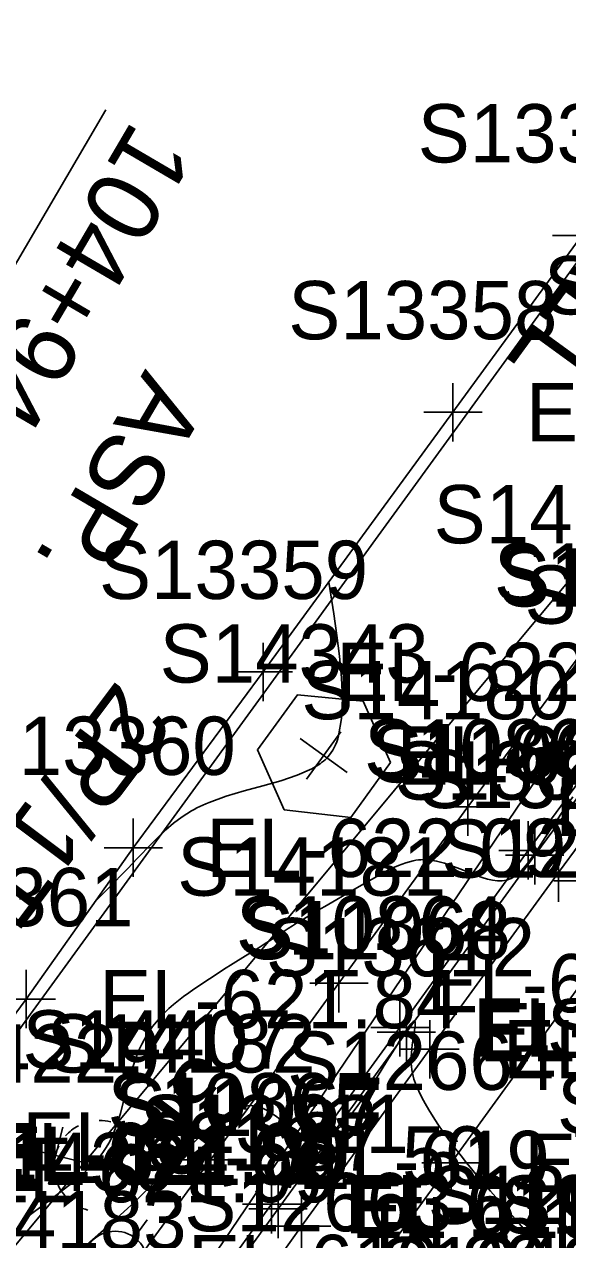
# Model space of a CAD drawing. Extents: x 1729869 to 1735532, y 648588 to 653771.
# Drawn here: x 1730487.3 to 1730524.5, y 653124 to 653207.4 of the extents above; entities that cross this region are included whole.
import ezdxf

# ---------------------------------------------------------------- set-up
doc = ezdxf.new("R2010")
doc.units = 0
for name, color, linetype in [('SURVEY - CENTERLINE - Preliminary', 7, 'Continuous'), ('SURVEY - CONTOURS - Index with Text', 7, 'Continuous'), ('SURVEY - CONTOURS - Intermediate with optional Text', 7, 'Continuous'), ('SURVEY - DTM - Breaklines', 7, 'Continuous'), ('SURVEY - DTM - Breaklines - Points - Elevations', 7, 'Continuous'), ('SURVEY - DTM - Breaklines - Points - Locators', 7, 'Continuous'), ('SURVEY - DTM - Breaklines - Points - Numbers', 7, 'Continuous'), ('SURVEY - PROPERTY - ROW Lines', 7, 'Continuous'), ('SURVEY - PROPERTY - Station and Offset Flags', 7, 'Continuous'), ('SURVEY - ROADSIDE BARRIERS - Points - Elevations', 7, 'Continuous'), ('SURVEY - ROADSIDE BARRIERS - Points - Locators', 7, 'Continuous'), ('SURVEY - ROADSIDE BARRIERS - Points - Numbers', 7, 'Continuous'), ('SURVEY - ROADSIDE BARRIERS with Text', 7, 'Continuous'), ('SURVEY - TRAFFIC CONTROL - Signs - Points - Elevations', 7, 'Continuous'), ('SURVEY - TRAFFIC CONTROL - Signs - Points - Locators', 7, 'Continuous'), ('SURVEY - TRAFFIC CONTROL - Signs - Points - Numbers', 7, 'Continuous'), ('SURVEY - TRAFFIC CONTROL - Signs and Devices with Text', 7, 'Continuous'), ('SURVEY - TRANSPORTATION - Features', 7, 'Continuous'), ('SURVEY - TRANSPORTATION - Features - Points - Elevations', 7, 'Continuous'), ('SURVEY - TRANSPORTATION - Features - Points - Locators', 7, 'Continuous'), ('SURVEY - TRANSPORTATION - Features - Points - Numbers', 7, 'Continuous'), ('SURVEY - TRANSPORTATION - Features Text', 7, 'Continuous'), ('SURVEY - TRANSPORTATION - Roads', 7, 'Continuous'), ('SURVEY - TRANSPORTATION - Roads - Points - Elevations', 7, 'Continuous'), ('SURVEY - TRANSPORTATION - Roads - Points - Locators', 7, 'Continuous'), ('SURVEY - TRANSPORTATION - Roads - Points - Numbers', 7, 'Continuous'), ('SURVEY - UTILITIES - Gas with Text', 7, 'Continuous'), ('SURVEY - UTILITIES - Poles and Miscellaneous - Points - Elevations', 7, 'Continuous'), ('SURVEY - UTILITIES - Poles and Miscellaneous - Points - Locators', 7, 'Continuous'), ('SURVEY - UTILITIES - Poles and Miscellaneous - Points - Numbers', 7, 'Continuous'), ('SURVEY - UTILITIES - Poles and Miscellaneous with Text', 7, 'Continuous'), ('SURVEY - UTILITIES - Water with Text', 7, 'Continuous')]:
    doc.layers.add(name, color=color, linetype=linetype)

msp = doc.modelspace()

# ---------------------------------------------------------------- linework, layer by layer
at = {"layer": 'SURVEY - CENTERLINE - Preliminary'}
msp.add_arc((1731958.547, 652320.011), 1603, 143.289961, 160.317279, dxfattribs=at)
at = {"layer": 'SURVEY - CONTOURS - Index with Text'}
msp.add_lwpolyline([(1730491.581, 653123.66), (1730492.922, 653124.863), (1730493.398, 653125.289), (1730493.878, 653125.721), (1730494.361, 653126.163), (1730494.85, 653126.618), (1730495.344, 653127.089), (1730495.913, 653127.648), (1730496.489, 653128.228), (1730497.072, 653128.822), (1730498.256, 653130.034), (1730498.856, 653130.64), (1730499.521, 653131.293), (1730500.187, 653131.903), (1730500.85, 653132.436), (1730501.503, 653132.858), (1730502.143, 653133.134), (1730502.765, 653133.231), (1730503.142, 653133.188), (1730503.512, 653133.075), (1730503.876, 653132.905), (1730504.235, 653132.69), (1730504.591, 653132.443), (1730504.945, 653132.177), (1730505.368, 653131.852), (1730505.79, 653131.542), (1730506.213, 653131.27), (1730506.634, 653131.059), (1730507.056, 653130.934), (1730507.477, 653130.916), (1730507.982, 653131.059), (1730508.485, 653131.364), (1730508.984, 653131.802), (1730509.477, 653132.344), (1730509.963, 653132.963), (1730510.44, 653133.63), (1730510.89, 653134.295), (1730511.326, 653134.965), (1730511.744, 653135.625), (1730512.14, 653136.264), (1730512.851, 653137.418), (1730513.124, 653137.855), (1730513.369, 653138.235), (1730513.48, 653138.401), (1730513.594, 653138.566), (1730513.695, 653138.705), (1730513.786, 653138.822), (1730513.866, 653138.914), (1730513.934, 653138.979), (1730513.99, 653139.016), (1730514.031, 653139.022), (1730514.061, 653138.992), (1730514.075, 653138.927), (1730514.077, 653138.831), (1730514.068, 653138.707), (1730514.05, 653138.56), (1730514.023, 653138.377), (1730513.948, 653137.919), (1730513.908, 653137.663), (1730513.87, 653137.393), (1730513.838, 653137.112), (1730513.813, 653136.822), (1730513.801, 653136.597), (1730513.797, 653136.369), (1730513.802, 653136.138), (1730513.817, 653135.905), (1730513.845, 653135.67), (1730513.886, 653135.434), (1730513.99, 653135.024), (1730514.134, 653134.611), (1730514.312, 653134.196), (1730514.519, 653133.777), (1730514.751, 653133.355), (1730515.003, 653132.929), (1730515.31, 653132.436), (1730515.634, 653131.941), (1730515.971, 653131.445), (1730516.32, 653130.953), (1730516.678, 653130.467), (1730517.042, 653129.989), (1730517.307, 653129.65), (1730517.575, 653129.316), (1730517.846, 653128.983), (1730518.123, 653128.651), (1730518.404, 653128.316), (1730518.692, 653127.978), (1730519.228, 653127.358), (1730519.781, 653126.725), (1730520.346, 653126.086), (1730520.916, 653125.447), (1730521.485, 653124.813), (1730522.468, 653123.727)], dxfattribs=at)
at = {"layer": 'SURVEY - CONTOURS - Intermediate with optional Text'}
for points in [[(1730492.145, 653147.214), (1730493.488, 653148.571), (1730493.932, 653149.024), (1730494.373, 653149.476), (1730495.026, 653150.156), (1730495.998, 653151.176), (1730496.475, 653151.66), (1730496.978, 653152.135), (1730497.517, 653152.594), (1730498.101, 653153.029), (1730498.738, 653153.43), (1730498.927, 653153.534), (1730499.12, 653153.636), (1730499.319, 653153.734), (1730499.522, 653153.83), (1730499.731, 653153.922), (1730499.945, 653154.012), (1730501.111, 653154.431), (1730502.356, 653154.803), (1730503.624, 653155.153), (1730504.856, 653155.505), (1730505.994, 653155.884), (1730506.982, 653156.316), (1730507.105, 653156.383), (1730507.225, 653156.451), (1730507.34, 653156.521), (1730507.451, 653156.593), (1730507.558, 653156.667), (1730507.661, 653156.743), (1730507.784, 653156.842), (1730507.9, 653156.945), (1730508.011, 653157.053), (1730508.114, 653157.165), (1730508.212, 653157.283), (1730508.324, 653157.435), (1730508.434, 653157.607), (1730508.53, 653157.783), (1730508.617, 653157.969), (1730508.696, 653158.164), (1730508.767, 653158.369), (1730508.829, 653158.585), (1730509.029, 653159.762), (1730509.083, 653161.11), (1730509.025, 653162.559), (1730508.889, 653164.036), (1730508.707, 653165.471), (1730508.491, 653166.941), (1730508.155, 653169.123)], [(1730487.179, 653125.349), (1730488.518, 653126.343), (1730489.158, 653126.826), (1730489.735, 653127.268), (1730490.252, 653127.672), (1730490.511, 653127.876), (1730490.755, 653128.072), (1730490.985, 653128.261), (1730491.203, 653128.445), (1730491.409, 653128.625), (1730491.605, 653128.802), (1730491.816, 653129.003), (1730492.016, 653129.205), (1730492.206, 653129.411), (1730492.386, 653129.622), (1730492.557, 653129.84), (1730492.72, 653130.067), (1730492.899, 653130.342), (1730493.068, 653130.633), (1730493.229, 653130.941), (1730493.38, 653131.267), (1730493.522, 653131.612), (1730493.655, 653131.979), (1730493.871, 653132.676), (1730494.071, 653133.42), (1730494.265, 653134.191), (1730494.464, 653134.968), (1730494.678, 653135.731), (1730494.918, 653136.458), (1730495.048, 653136.795), (1730495.186, 653137.118), (1730495.334, 653137.429), (1730495.49, 653137.729), (1730495.656, 653138.016), (1730495.832, 653138.293), (1730496.076, 653138.638), (1730496.335, 653138.967), (1730496.608, 653139.28), (1730496.895, 653139.579), (1730497.195, 653139.866), (1730497.506, 653140.141), (1730497.845, 653140.42), (1730498.193, 653140.689), (1730498.55, 653140.951), (1730498.914, 653141.206), (1730499.282, 653141.457), (1730499.653, 653141.705), (1730500.295, 653142.127), (1730500.944, 653142.546), (1730501.601, 653142.962), (1730502.452, 653143.49), (1730503.305, 653144.018), (1730503.727, 653144.282), (1730504.268, 653144.629), (1730505.376, 653145.358), (1730505.656, 653145.54), (1730505.94, 653145.721), (1730506.408, 653146.013), (1730506.888, 653146.303), (1730507.378, 653146.592), (1730507.873, 653146.88), (1730509.915, 653148.056), (1730511.445, 653148.943), (1730511.939, 653149.218), (1730512.434, 653149.472), (1730512.932, 653149.696), (1730513.433, 653149.879), (1730513.938, 653150.01), (1730514.114, 653150.042), (1730514.292, 653150.065), (1730514.47, 653150.081), (1730514.651, 653150.087), (1730514.834, 653150.084), (1730515.02, 653150.071), (1730515.545, 653149.984), (1730516.087, 653149.837), (1730516.639, 653149.647), (1730517.194, 653149.433), (1730517.745, 653149.212), (1730518.284, 653149.002), (1730518.66, 653148.869), (1730519.025, 653148.758), (1730519.376, 653148.675), (1730519.711, 653148.628), (1730520.03, 653148.624), (1730520.329, 653148.669), (1730520.653, 653148.788), (1730520.954, 653148.973), (1730521.236, 653149.215), (1730521.505, 653149.502), (1730521.765, 653149.826), (1730522.06, 653150.23), (1730522.315, 653150.595), (1730522.536, 653150.921), (1730522.992, 653151.605), (1730523.47, 653152.33), (1730523.803, 653152.83), (1730524.147, 653153.344), (1730524.502, 653153.869), (1730524.866, 653154.403)]]:
    msp.add_lwpolyline(points, dxfattribs=at)
at = {"layer": 'SURVEY - DTM - Breaklines'}
msp.add_lwpolyline([(1730614.304, 653267.634), (1730605.776, 653256.555), (1730586.901, 653233.198), (1730567.681, 653210.112), (1730548.817, 653186.719), (1730539.713, 653174.779), (1730530.709, 653162.79), (1730521.813, 653150.721), (1730513.032, 653138.574), (1730504.234, 653126.446), (1730495.437, 653114.294), (1730489.383, 653105.941), (1730483.577, 653098.031), (1730477.676, 653090.541), (1730474.994, 653087.433), (1730473.197, 653085.662), (1730471.697, 653084.479), (1730468.313, 653081.72), (1730466.433, 653080.315), (1730461.521, 653077.002), (1730453.587, 653072.097), (1730449.994, 653070.086), (1730450.282, 653069.615)], dxfattribs=at)
at = {"layer": 'SURVEY - DTM - Breaklines - Points - Locators'}
for p, q in [((1730521.813, 653152.721), (1730521.813, 653148.721)), ((1730523.813, 653150.721), (1730519.813, 653150.721)), ((1730513.032, 653140.574), (1730513.032, 653136.574)), ((1730515.032, 653138.574), (1730511.032, 653138.574)), ((1730504.234, 653128.446), (1730504.234, 653124.446)), ((1730506.234, 653126.446), (1730502.234, 653126.446))]:
    msp.add_line(p, q, dxfattribs=at)
at = {"layer": 'SURVEY - PROPERTY - ROW Lines'}
msp.add_line((1730479.399, 653128.046), (1730609.956, 653307.882), dxfattribs=at)
at = {"layer": 'SURVEY - PROPERTY - Station and Offset Flags'}
msp.add_line((1730492.883, 653201.51), (1730471.031, 653164.275), dxfattribs=at)
at = {"layer": 'SURVEY - ROADSIDE BARRIERS - Points - Locators'}
for p, q in [((1730527.487, 653192.91), (1730523.487, 653192.91)), ((1730516.662, 653182.779), (1730516.662, 653178.779)), ((1730518.662, 653180.779), (1730514.662, 653180.779)), ((1730503.662, 653164.967), (1730503.662, 653160.967)), ((1730505.662, 653162.967), (1730501.662, 653162.967)), ((1730494.75, 653152.899), (1730494.75, 653148.899)), ((1730496.75, 653150.899), (1730492.75, 653150.899)), ((1730487.415, 653142.521), (1730487.415, 653138.521)), ((1730489.415, 653140.521), (1730485.415, 653140.521))]:
    msp.add_line(p, q, dxfattribs=at)
at = {"layer": 'SURVEY - ROADSIDE BARRIERS with Text'}
msp.add_lwpolyline([(1730593.955, 653289.323), (1730595.236, 653288.313), (1730594.218, 653286.93), (1730593.894, 653287.106), (1730591.65, 653283.992), (1730591.583, 653283.926), (1730589.829, 653281.492), (1730585.859, 653275.983), (1730576.975, 653263.896), (1730568.224, 653251.713), (1730559.373, 653239.6), (1730547.89, 653223.836), (1730534.325, 653205.032), (1730525.487, 653192.91), (1730516.662, 653180.779), (1730503.662, 653162.967), (1730494.75, 653150.899), (1730487.415, 653140.521), (1730479.643, 653130.033), (1730479.925, 653129.772), (1730479.031, 653128.586)], dxfattribs=at)
at = {"layer": 'SURVEY - TRAFFIC CONTROL - Signs - Points - Locators'}
for p, q in [((1730509.419, 653156.057), (1730506.185, 653158.409)), ((1730506.626, 653155.616), (1730508.978, 653158.85)), ((1730527.574, 653148.624), (1730523.574, 653148.624))]:
    msp.add_line(p, q, dxfattribs=at)
at = {"layer": 'SURVEY - TRAFFIC CONTROL - Signs and Devices with Text'}
msp.add_line((1730507.802, 653157.233), (1730507.802, 653157.233), dxfattribs=at)
msp.add_lwpolyline([(1730512.39, 653156.74), (1730510.508, 653160.953), (1730506.001, 653161.387), (1730503.266, 653157.626), (1730505.096, 653153.513), (1730509.655, 653152.98), (1730512.39, 653156.74)], dxfattribs=at)
at = {"layer": 'SURVEY - TRANSPORTATION - Features'}
for points in [[(1730609.425, 653269.389), (1730601.62, 653259.608), (1730582.781, 653236.223), (1730563.72, 653213.03), (1730544.766, 653189.677), (1730535.587, 653177.778), (1730526.593, 653165.783), (1730517.684, 653153.719), (1730508.845, 653141.614), (1730500.049, 653129.486), (1730491.202, 653117.354), (1730485.191, 653109.171), (1730479.551, 653101.277), (1730473.839, 653094.027), (1730471.074, 653090.995), (1730469.524, 653089.494), (1730468.392, 653087.927), (1730465.094, 653085.079), (1730463.422, 653083.927), (1730458.787, 653080.79), (1730451.037, 653076.228), (1730447.643, 653074.441), (1730449.277, 653071.254), (1730449.994, 653070.086)], [(1730450.282, 653069.615), (1730451.476, 653067.667), (1730455.124, 653069.607), (1730463.191, 653074.688), (1730468.27, 653078.111), (1730470.283, 653079.665), (1730473.666, 653082.425), (1730475.075, 653083.704), (1730476.9, 653085.701), (1730479.629, 653088.767), (1730485.549, 653096.441), (1730491.427, 653104.367), (1730497.583, 653112.743), (1730506.286, 653124.956), (1730515.083, 653137.085), (1730523.905, 653149.201), (1730532.803, 653161.268), (1730541.816, 653173.25), (1730550.929, 653185.176), (1730569.786, 653208.561), (1730589.001, 653231.656), (1730607.409, 653253.552)], [(1730450.282, 653069.615), (1730453.919, 653071.56), (1730461.917, 653076.453), (1730466.915, 653079.736), (1730468.804, 653081.208), (1730472.194, 653083.961), (1730473.594, 653085.248), (1730475.403, 653087.061), (1730478.091, 653090.164), (1730484.038, 653097.659), (1730489.818, 653105.606), (1730495.873, 653113.979), (1730504.677, 653126.125), (1730513.474, 653138.253), (1730522.271, 653150.387), (1730531.177, 653162.45), (1730540.19, 653174.432), (1730549.325, 653186.348), (1730562.451, 653202.839), (1730568.127, 653209.783)]]:
    msp.add_lwpolyline(points, dxfattribs=at)
at = {"layer": 'SURVEY - TRANSPORTATION - Features - Points - Locators'}
for p, q in [((1730517.684, 653155.719), (1730517.684, 653151.719)), ((1730519.684, 653153.719), (1730515.684, 653153.719)), ((1730522.271, 653152.387), (1730522.271, 653148.387)), ((1730523.905, 653151.201), (1730523.905, 653147.201)), ((1730524.271, 653150.387), (1730520.271, 653150.387)), ((1730525.905, 653149.201), (1730521.905, 653149.201)), ((1730508.845, 653143.614), (1730508.845, 653139.614)), ((1730510.845, 653141.614), (1730506.845, 653141.614)), ((1730513.474, 653140.253), (1730513.474, 653136.253)), ((1730515.083, 653139.085), (1730515.083, 653135.085)), ((1730515.474, 653138.253), (1730511.474, 653138.253)), ((1730517.083, 653137.085), (1730513.083, 653137.085)), ((1730500.049, 653131.486), (1730500.049, 653127.486)), ((1730502.049, 653129.486), (1730498.049, 653129.486)), ((1730504.677, 653128.125), (1730504.677, 653124.125)), ((1730506.286, 653126.956), (1730506.286, 653122.956)), ((1730506.677, 653126.125), (1730502.677, 653126.125)), ((1730508.286, 653124.956), (1730504.286, 653124.956))]:
    msp.add_line(p, q, dxfattribs=at)
at = {"layer": 'SURVEY - TRANSPORTATION - Roads'}
msp.add_lwpolyline([(1730509.491, 653119.597), (1730516.538, 653129.295), (1730527.103, 653143.847), (1730536.499, 653156.785), (1730538.85, 653160.019), (1730543.551, 653166.487), (1730549.428, 653174.571), (1730552.954, 653179.422), (1730557.671, 653185.88), (1730563.601, 653193.929), (1730569.53, 653201.978), (1730575.46, 653210.026)], dxfattribs=at)
at = {"layer": 'SURVEY - TRANSPORTATION - Roads - Points - Locators'}
for p, q in [((1730516.538, 653131.295), (1730516.538, 653127.295)), ((1730518.538, 653129.295), (1730514.538, 653129.295))]:
    msp.add_line(p, q, dxfattribs=at)
at = {"layer": 'SURVEY - UTILITIES - Gas with Text'}
msp.add_lwpolyline([(1730630.045, 653341.695), (1730572.276, 653246.075), (1730539.169, 653186.733), (1730446.489, 653075.37), (1730392.782, 652944.979), (1730342.99, 652802.986), (1730321.115, 652716.94), (1730318.369, 652707.324)], dxfattribs=at)
at = {"layer": 'SURVEY - UTILITIES - Poles and Miscellaneous - Points - Locators'}
for p, q in [((1730489.921, 653131.736), (1730488.947, 653127.856)), ((1730491.374, 653129.309), (1730487.494, 653130.283))]:
    msp.add_line(p, q, dxfattribs=at)
at = {"layer": 'SURVEY - UTILITIES - Poles and Miscellaneous with Text'}
for p, q in [((1730488.755, 653129.966), (1730489.434, 653129.796)), ((1730493.507, 653122.352), (1730495.713, 653125.385))]:
    msp.add_line(p, q, dxfattribs=at)
msp.add_circle((1730493.507, 653122.352), 2.25, dxfattribs=at)
for start, end in [(117.78424, 138.12675), (75.90637, 90.52725), (153.4273, 179.94262), (199.46912, 224.23915), (241.09291, 254.98233)]:
    msp.add_arc((1730492.447, 653129.065), 3.125, start, end, dxfattribs=at)
at = {"layer": 'SURVEY - UTILITIES - Water with Text'}
msp.add_lwpolyline([(1730609.158, 653283.85), (1730390.836, 652961.218)], dxfattribs=at)

# ---------------------------------------------------------------- texts
at = {"layer": 'SURVEY - DTM - Breaklines - Points - Elevations'}
for s, p in [('EL-620.45', (1730518.032, 653136.574)), ('EL-619.74', (1730509.234, 653124.446))]:
    msp.add_text(s, height=4, dxfattribs=at).set_placement(p)
at = {"layer": 'SURVEY - DTM - Breaklines - Points - Numbers'}
for s, p in [('S10862', (1730519.469, 653167.79)), ('S10863', (1730510.573, 653155.721)), ('S10864', (1730501.792, 653143.574)), ('S10865', (1730492.994, 653131.446))]:
    msp.add_text(s, height=4, dxfattribs=at).set_placement(p)
at = {"layer": 'SURVEY - PROPERTY - Station and Offset Flags'}
msp.add_text('104+94.50', height=5, rotation=239.59256, dxfattribs=at).set_placement((1730494.719, 653200.934))
at = {"layer": 'SURVEY - ROADSIDE BARRIERS - Points - Elevations'}
for s, p in [('EL-621.77', (1730521.662, 653178.779)), ('EL-622.12', (1730508.662, 653160.967)), ('EL-622.09', (1730499.75, 653148.899)), ('EL-621.84', (1730492.415, 653138.521)), ('EL-621.90', (1730484.643, 653128.033)), ('EL-621.89', (1730484.925, 653127.772)), ('EL-621.99', (1730484.031, 653126.586))]:
    msp.add_text(s, height=4, dxfattribs=at).set_placement(p)
at = {"layer": 'SURVEY - ROADSIDE BARRIERS - Points - Numbers'}
for s, p in [('S13357', (1730514.247, 653197.91)), ('S13358', (1730505.375, 653185.779)), ('S13359', (1730492.407, 653167.967)), ('S13360', (1730483.337, 653155.899)), ('S13361', (1730476.333, 653145.521))]:
    msp.add_text(s, height=4, dxfattribs=at).set_placement(p)
at = {"layer": 'SURVEY - ROADSIDE BARRIERS with Text'}
msp.add_text('STONE RET. WALL', height=5, rotation=233.92921, dxfattribs=at).set_placement((1730555.71, 653232.902))
at = {"layer": 'SURVEY - TRAFFIC CONTROL - Signs - Points - Elevations'}
msp.add_text('EL-622.05', height=4, dxfattribs=at).set_placement((1730512.802, 653155.233))
at = {"layer": 'SURVEY - TRAFFIC CONTROL - Signs - Points - Numbers'}
for s, p in [('S14339', (1730522.899, 653187.488)), ('S14343', (1730496.562, 653162.233)), ('S13828', (1730514.287, 653153.624))]:
    msp.add_text(s, height=4, dxfattribs=at).set_placement(p)
at = {"layer": 'SURVEY - TRANSPORTATION - Features - Points - Elevations'}
for s, p in [('EL-621.22', (1730523.684, 653151.719)), ('EL-620.50', (1730514.845, 653139.614)), ('EL-619.96', (1730518.474, 653136.253)), ('EL-620.10', (1730520.083, 653135.085)), ('EL-619.78', (1730506.049, 653127.486)), ('EL-619.24', (1730509.677, 653124.125)), ('EL-619.38', (1730511.286, 653122.956))]:
    msp.add_text(s, height=4, dxfattribs=at).set_placement(p)
at = {"layer": 'SURVEY - TRANSPORTATION - Features - Points - Numbers'}
for s, p in [('S14179', (1730515.338, 653171.783)), ('S11070', (1730519.764, 653167.45)), ('S13614', (1730521.563, 653166.268)), ('S14180', (1730506.271, 653159.719)), ('S11069', (1730511.016, 653155.387)), ('S13613', (1730512.665, 653154.201)), ('S14181', (1730497.763, 653147.614)), ('S11068', (1730502.187, 653143.253)), ('S13612', (1730503.843, 653142.085)), ('S14182', (1730488.809, 653135.486)), ('S11067', (1730493.437, 653131.125)), ('S13611', (1730495.204, 653129.956)), ('S14183', (1730479.962, 653123.354))]:
    msp.add_text(s, height=4, dxfattribs=at).set_placement(p)
at = {"layer": 'SURVEY - TRANSPORTATION - Features Text'}
msp.add_text('ASP.', height=5, rotation=239.59256, dxfattribs=at).set_placement((1730495.589, 653183.799))
at = {"layer": 'SURVEY - TRANSPORTATION - Roads - Points - Elevations'}
msp.add_text('EL-619.96', height=4, dxfattribs=at).set_placement((1730521.538, 653127.295))
at = {"layer": 'SURVEY - TRANSPORTATION - Roads - Points - Numbers'}
for s, p in [('S12665', (1730515.863, 653148.847)), ('S12497', (1730523.101, 653136.539)), ('S12664', (1730505.298, 653134.295)), ('S12506', (1730523.793, 653131.313)), ('S12496', (1730514.936, 653125.101)), ('S12663', (1730498.251, 653124.597)), ('S12507', (1730519.847, 653124.426)), ('S12495', (1730511.599, 653120.199))]:
    msp.add_text(s, height=4, dxfattribs=at).set_placement(p)
at = {"layer": 'SURVEY - UTILITIES - Poles and Miscellaneous - Points - Elevations'}
for s, p in [('EL-621.87', (1730487.157, 653128.754)), ('EL-621.50', (1730494.434, 653127.796)), ('EL-619.29', (1730498.507, 653120.352))]:
    msp.add_text(s, height=4, dxfattribs=at).set_placement(p)
at = {"layer": 'SURVEY - UTILITIES - Poles and Miscellaneous - Points - Numbers'}
for s, p in [('S14407', (1730487.157, 653135.754)), ('S14229', (1730478.179, 653134.796)), ('S14397', (1730482.267, 653127.352))]:
    msp.add_text(s, height=4, dxfattribs=at).set_placement(p)
at = {"layer": 'SURVEY - UTILITIES - Poles and Miscellaneous with Text'}
for s, p in [('2P/1T', (1730493.681, 653162.506)), ('3P', (1730499.04, 653137.193))]:
    msp.add_text(s, height=5, rotation=233.16443, dxfattribs=at).set_placement(p)

doc.saveas('drawing.dxf')
